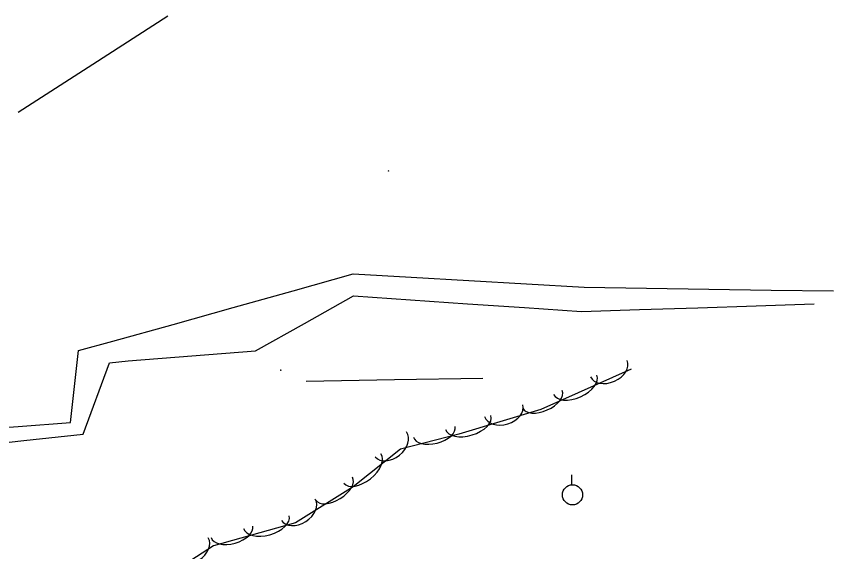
# Model space of a CAD drawing. Extents: x 954793 to 988390, y 1867850 to 1924428.
# Drawn here: x 957798.7 to 958001.5, y 1919939.6 to 1920072.5 of the extents above; entities that cross this region are included whole.
import ezdxf

# ---------------------------------------------------------------- set-up
doc = ezdxf.new("R2010")
doc.units = 0
for name, color, linetype in [('S_DITCHLINE', 7, 'Continuous'), ('S_GRD_PT_SYM', 7, 'Continuous'), ('S_STREAM', 7, 'Continuous'), ('S_TREE', 7, 'Continuous'), ('S_UTILITY_POLE', 7, 'Continuous')]:
    doc.layers.add(name, color=color, linetype=linetype)

msp = doc.modelspace()

# ---------------------------------------------------------------- linework, layer by layer
at = {"layer": 'S_DITCHLINE'}
for points in [[(957836.27, 1920072.52), (957817.7, 1920060.6), (957799.14, 1920048.67)], [(957870.62, 1919981.99), (957892.53, 1919982.36), (957914.45, 1919982.73)]]:
    msp.add_lwpolyline(points, dxfattribs=at)
at = {"layer": 'S_GRD_PT_SYM'}
for points in [[(957891.03, 1920034.15), (957891.03, 1920034.2), (957891.03, 1920034.15), (957890.98, 1920034.15), (957891.03, 1920034.15), (957891.03, 1920034.1), (957891.03, 1920034.15), (957891.08, 1920034.15)], [(957864.31, 1919984.69), (957864.31, 1919984.74), (957864.31, 1919984.69), (957864.26, 1919984.69), (957864.31, 1919984.69), (957864.31, 1919984.64), (957864.31, 1919984.69), (957864.36, 1919984.69)]]:
    msp.add_lwpolyline(points, dxfattribs=at)
at = {"layer": 'S_STREAM'}
for points in [[(957786.27, 1919969.77), (957799.2, 1919970.72), (957812.14, 1919971.67), (957814.15, 1919989.54), (957822.69, 1919991.88), (957837.6, 1919996.05), (957852.5, 1920000.22), (957867.4, 1920004.39), (957882.31, 1920008.56), (957896.63, 1920007.74), (957910.94, 1920006.91), (957925.26, 1920006.09), (957939.58, 1920005.26), (957955.05, 1920005.03), (957970.52, 1920004.8), (957985.99, 1920004.57), (958001.46, 1920004.34)], [(957785.94, 1919965.6), (957800.62, 1919967.2), (957815.3, 1919968.8), (957821.83, 1919986.48), (957826.45, 1919987.02), (957842.26, 1919988.26), (957858.07, 1919989.5), (957870.2, 1919996.31), (957882.33, 1920003.13), (957896.47, 1920002.16), (957910.61, 1920001.18), (957924.75, 1920000.21), (957938.89, 1919999.24), (957953.33, 1919999.72), (957967.78, 1920000.19), (957982.22, 1920000.67), (957996.66, 1920001.15)]]:
    msp.add_lwpolyline(points, dxfattribs=at)
at = {"layer": 'S_TREE'}
msp.add_lwpolyline([(957951.2, 1919984.91), (957928.85, 1919974.94), (957908.5, 1919968.76), (957894.02, 1919965.11), (957882.25, 1919955.72), (957868, 1919946.77), (957847.64, 1919941.07), (957837.51, 1919934.57)], dxfattribs=at)
for centre, major_axis, ratio in [((957945.7, 1919985.06), (4.53, 2.02), 0.685311), ((957937.35, 1919981.05), (5.36, 2.39), 0.55008), ((957929.25, 1919977.44), (4.88, 2.18), 0.540699), ((957919.63, 1919974.63), (4.74, 1.44), 0.685311), ((957910.84, 1919971.69), (5.62, 1.71), 0.55008), ((957902.38, 1919969.4), (5.18, 1.31), 0.540699), ((957891.64, 1919966.26), (3.87, 3.09), 0.685311), ((957884.56, 1919960.28), (4.59, 3.66), 0.55008), ((957877.55, 1919955.27), (4.53, 2.85), 0.540699), ((957868.69, 1919950.01), (4.19, 2.64), 0.685311), ((957860.74, 1919946.94), (5.65, 1.58), 0.55008), ((957852.2, 1919944.55), (5.15, 1.44), 0.540699), ((957842.16, 1919940.39), (4.17, 2.68), 0.685311)]:
    msp.add_ellipse(centre, major_axis=major_axis, ratio=ratio, start_param=3.141593, end_param=6.283185, dxfattribs=at)
at = {"layer": 'S_UTILITY_POLE'}
msp.add_line((957936.55, 1919956.26), (957936.55, 1919958.74), dxfattribs=at)
msp.add_circle((957936.69, 1919953.74), 2.5, dxfattribs=at)

doc.saveas('drawing.dxf')
